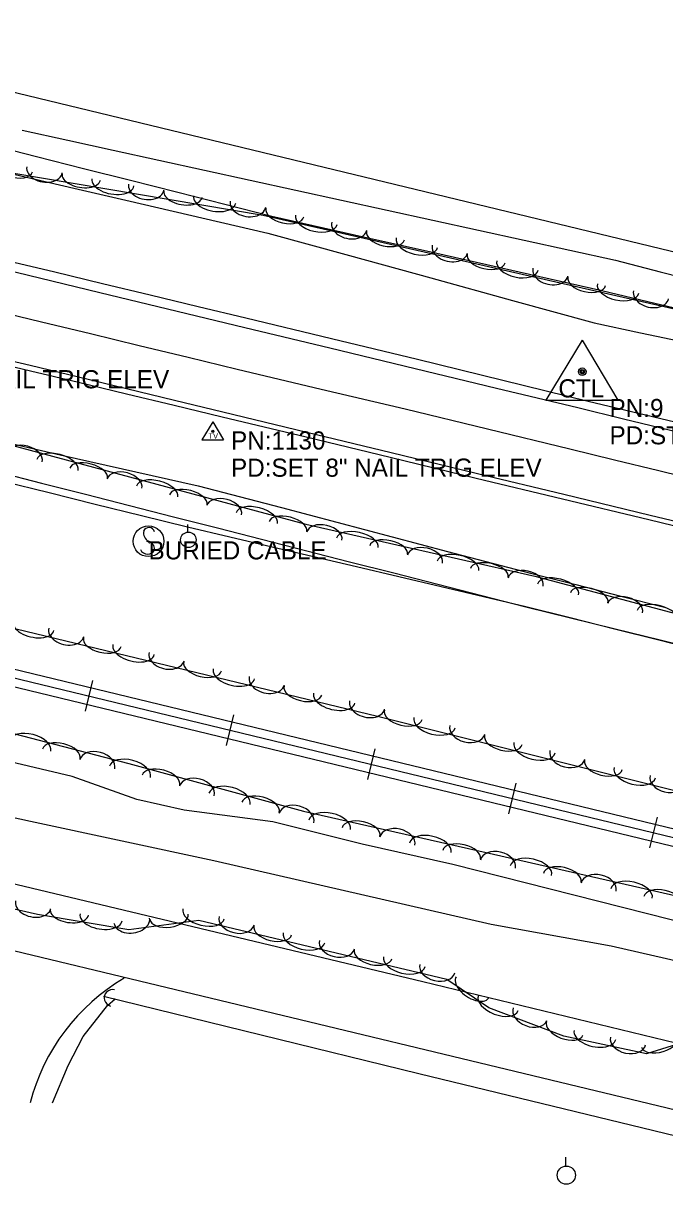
# Model space of a CAD drawing. Extents: x 1441650 to 1491889, y 345904 to 358319.
# Drawn here: x 1449991.4 to 1450168.1, y 353296.6 to 353617.3 of the extents above; entities that cross this region are included whole.
import ezdxf

# ---------------------------------------------------------------- set-up
doc = ezdxf.new("R2010")
doc.units = 0
for name, color, linetype in [('S_CROSS_DRAIN', 7, 'Continuous'), ('S_DITCHLINE', 7, 'Continuous'), ('S_EDGE_PAVEMENT', 7, 'Continuous'), ('S_GRAVEL_ROAD', 7, 'Continuous'), ('S_MSC_PT_SYM', 7, 'Continuous'), ('S_PARKING', 7, 'Continuous'), ('S_PAVEMENT_CROWN', 7, 'Continuous'), ('S_PRIMARY_CTL', 7, 'Continuous'), ('S_PRIMARY_CTL_ANNOT', 7, 'Continuous'), ('S_RAILROAD', 7, 'Continuous'), ('S_SECONDARY_CTL', 7, 'Continuous'), ('S_SECONDARY_CTL_ANNOT', 7, 'Continuous'), ('S_SHOULDER', 7, 'Continuous'), ('S_SIGN', 7, 'Continuous'), ('S_SIGN_ANNOT', 7, 'Continuous'), ('S_STREAM', 7, 'Continuous'), ('S_TREE', 7, 'Continuous'), ('S_UTILITY_POLE', 7, 'Continuous'), ('S_WATER_UTILITIES', 7, 'Continuous')]:
    doc.layers.add(name, color=color, linetype=linetype)

msp = doc.modelspace()

# ---------------------------------------------------------------- linework, layer by layer
at = {"layer": 'S_CROSS_DRAIN'}
msp.add_arc((1450015.98, 353348.83), 2.3, 75.7318, 256.061, dxfattribs=at)
at = {"layer": 'S_DITCHLINE'}
for points in [[(1449982.04, 353583.95), (1449995.01, 353580.66), (1450007.98, 353577.37), (1450020.95, 353574.08), (1450033.92, 353570.79), (1450046.89, 353567.5), (1450059.86, 353564.21), (1450082.58, 353559.09), (1450105.3, 353553.97), (1450128.01, 353548.85), (1450150.73, 353543.73), (1450163.47, 353540.68), (1450176.21, 353537.62)], [(1449980.43, 353577.72), (1449993.48, 353574.69), (1450006.53, 353571.66), (1450019.58, 353568.63), (1450032.63, 353565.6), (1450045.69, 353562.57), (1450058.74, 353559.54), (1450081.21, 353553.36), (1450103.67, 353547.18), (1450126.14, 353541), (1450148.61, 353534.83), (1450161.4, 353532.09), (1450174.19, 353529.36), (1450186.98, 353526.63), (1450199.76, 353523.9), (1450212.55, 353521.17), (1450225.34, 353518.44), (1450238.13, 353515.7), (1450250.92, 353512.97), (1450275.04, 353506.53), (1450299.17, 353500.08), (1450323.3, 353493.64), (1450347.42, 353487.19)], [(1449988.82, 353501.35), (1450001.51, 353498.5), (1450014.19, 353495.65), (1450026.88, 353492.8), (1450039.57, 353489.94), (1450062.47, 353483.92), (1450085.36, 353477.89), (1450108.26, 353471.87), (1450131.16, 353465.84), (1450143.56, 353462.7), (1450155.96, 353459.56), (1450168.36, 353456.42)], [(1449985.76, 353491.21), (1449998.48, 353488.06), (1450011.19, 353484.9), (1450023.9, 353481.75), (1450036.62, 353478.6), (1450059.92, 353473.12), (1450083.22, 353467.65), (1450106.52, 353462.17), (1450129.82, 353456.7), (1450142.04, 353453.62), (1450154.26, 353450.55), (1450166.48, 353447.47), (1450178.7, 353444.4)]]:
    msp.add_lwpolyline(points, dxfattribs=at)
at = {"layer": 'S_EDGE_PAVEMENT'}
for points in [[(1449986.42, 353549.48), (1449999.21, 353546.41), (1450012.5, 353543.2), (1450025.79, 353539.98), (1450039.08, 353536.76), (1450052.37, 353533.55), (1450075.85, 353527.89), (1450099.34, 353522.23), (1450121.75, 353516.84), (1450144.16, 353511.45), (1450156.72, 353508.41), (1450169.28, 353505.36), (1450181.83, 353502.32), (1450194.39, 353499.27), (1450218.51, 353493.5), (1450242.63, 353487.73), (1450266.91, 353481.9), (1450291.19, 353476.06), (1450303.95, 353473.01), (1450316.71, 353469.96), (1450329.47, 353466.9), (1450342.23, 353463.85)], [(1449980.59, 353526.14), (1449993.27, 353523.12), (1450006.54, 353519.9), (1450019.8, 353516.69), (1450033.07, 353513.48), (1450046.33, 353510.27), (1450069.52, 353504.66), (1450092.7, 353499.06), (1450116.52, 353493.33), (1450140.33, 353487.59), (1450164.13, 353481.85), (1450187.92, 353476.11), (1450200.1, 353473.19), (1450212.28, 353470.27), (1450224.46, 353467.35), (1450236.64, 353464.43), (1450249.07, 353461.43), (1450261.5, 353458.44), (1450273.94, 353455.44), (1450286.37, 353452.45), (1450298.66, 353449.51), (1450310.96, 353446.57), (1450323.25, 353443.63), (1450335.54, 353440.69)]]:
    msp.add_lwpolyline(points, dxfattribs=at)
at = {"layer": 'S_GRAVEL_ROAD'}
for points in [[(1449175.14, 353577.13), (1449348.02, 353534.55), (1449659.56, 353458.46), (1449919.72, 353396.77), (1450101.46, 353353.35), (1450240.84, 353319.61)], [(1450222.94, 353305.48), (1449964.2, 353367.74), (1449693.39, 353434.18), (1449387.45, 353507.63), (1449175, 353559.24)]]:
    msp.add_lwpolyline(points, dxfattribs=at)
at = {"layer": 'S_MSC_PT_SYM'}
for points in [[(1450025.5, 353474.65), (1450025.5, 353474.7), (1450025.5, 353474.65), (1450025.45, 353474.65), (1450025.5, 353474.65), (1450025.5, 353474.6), (1450025.5, 353474.65), (1450025.55, 353474.65)], [(1450026.14, 353474.17), (1450026.14, 353474.22), (1450026.14, 353474.17), (1450026.09, 353474.17), (1450026.14, 353474.17), (1450026.14, 353474.12), (1450026.14, 353474.17), (1450026.19, 353474.17)]]:
    msp.add_lwpolyline(points, dxfattribs=at)
at = {"layer": 'S_PARKING'}
msp.add_ellipse((1450047.36, 353306.02), major_axis=(-50.38, -24.14), ratio=0.999952, start_param=4.794278, end_param=5.585152, dxfattribs=at)
at = {"layer": 'S_PAVEMENT_CROWN'}
msp.add_lwpolyline([(1449983.78, 353538.08), (1449996.38, 353535.13), (1450009.85, 353531.86), (1450023.33, 353528.6), (1450036.81, 353525.34), (1450050.28, 353522.07), (1450073.44, 353516.59), (1450096.59, 353511.1), (1450119.28, 353505.6), (1450141.97, 353500.11), (1450154.23, 353497.12), (1450166.49, 353494.13), (1450178.75, 353491.15), (1450191.01, 353488.16), (1450203.18, 353485.19), (1450215.35, 353482.21), (1450227.52, 353479.23), (1450239.69, 353476.26), (1450263.41, 353470.6), (1450287.13, 353464.94), (1450300.09, 353461.78), (1450313.06, 353458.62), (1450326.02, 353455.47), (1450338.98, 353452.31)], dxfattribs=at)
at = {"layer": 'S_PRIMARY_CTL'}
for p, q in [((1450145.39, 353530.05), (1450135.35, 353513.53)), ((1450145.39, 353530.05), (1450155.21, 353513.53)), ((1450135.35, 353513.53), (1450155.21, 353513.53))]:
    msp.add_line(p, q, dxfattribs=at)
for radius in [1.04, 0.609, 0.344]:
    msp.add_circle((1450145.39, 353521.35), radius, dxfattribs=at)
at = {"layer": 'S_RAILROAD'}
for p, q in [((1450010.45, 353436.25), (1450008.41, 353427.82)), ((1450009.99, 353434.34), (1450009.98, 353434.31)), ((1450008.88, 353429.77), (1450008.91, 353429.87)), ((1450049.33, 353426.84), (1450047.29, 353418.41)), ((1450048.87, 353424.93), (1450048.86, 353424.9)), ((1450047.76, 353420.35), (1450047.78, 353420.45)), ((1450088.21, 353417.43), (1450086.17, 353409)), ((1450087.75, 353415.52), (1450087.74, 353415.48)), ((1450086.64, 353410.94), (1450086.66, 353411.04)), ((1450127.09, 353408.01), (1450125.05, 353399.58)), ((1450126.63, 353406.11), (1450126.62, 353406.07)), ((1450125.52, 353401.53), (1450125.54, 353401.63)), ((1450165.97, 353398.6), (1450163.93, 353390.17)), ((1450165.51, 353396.69), (1450165.5, 353396.66)), ((1450164.4, 353392.11), (1450164.42, 353392.22))]:
    msp.add_line(p, q, dxfattribs=at)
for points in [[(1449174.09, 353636.72), (1450246.92, 353376.98)], [(1449173.53, 353634.41), (1450246.36, 353374.68)], [(1449172.98, 353632.14), (1450245.81, 353372.4)], [(1450009.4, 353432.04), (1450009.43, 353432.04)], [(1450048.28, 353422.63), (1450048.31, 353422.62)], [(1450087.16, 353413.22), (1450087.19, 353413.21)], [(1450126.04, 353403.81), (1450126.07, 353403.8)], [(1450164.92, 353394.39), (1450164.95, 353394.39)]]:
    msp.add_lwpolyline(points, dxfattribs=at)
at = {"layer": 'S_SECONDARY_CTL'}
for p, q in [((1450043.6, 353507.53), (1450040.59, 353502.57)), ((1450043.6, 353507.53), (1450046.55, 353502.57)), ((1450040.59, 353502.57), (1450046.55, 353502.57))]:
    msp.add_line(p, q, dxfattribs=at)
for radius in [0.311, 0.183, 0.103]:
    msp.add_circle((1450043.6, 353504.92), radius, dxfattribs=at)
at = {"layer": 'S_SHOULDER'}
for points in [[(1449987.22, 353551.93), (1450000.08, 353548.85), (1450013.23, 353545.68), (1450026.37, 353542.52), (1450039.52, 353539.35), (1450052.66, 353536.19), (1450076.32, 353530.5), (1450099.98, 353524.82), (1450123.48, 353519.03), (1450146.98, 353513.23), (1450170.84, 353507.53), (1450194.7, 353501.84), (1450206.96, 353498.89), (1450219.21, 353495.94), (1450231.47, 353492.98), (1450243.73, 353490.03), (1450255.91, 353487.09), (1450268.09, 353484.14), (1450280.27, 353481.19), (1450292.46, 353478.24), (1450305.04, 353475.21), (1450317.63, 353472.18), (1450330.22, 353469.15), (1450342.81, 353466.12)], [(1449980.6, 353524.65), (1449993.39, 353521.61), (1450006.59, 353518.45), (1450019.78, 353515.28), (1450032.97, 353512.12), (1450046.16, 353508.95), (1450069.29, 353503.37), (1450092.41, 353497.78), (1450116.16, 353492.07), (1450139.91, 353486.36), (1450163.72, 353480.6), (1450187.53, 353474.85), (1450199.85, 353471.85), (1450212.17, 353468.86), (1450224.5, 353465.86), (1450236.82, 353462.87), (1450249.13, 353459.83), (1450261.44, 353456.8), (1450273.76, 353453.76), (1450286.07, 353450.73), (1450298.37, 353447.78), (1450310.66, 353444.83), (1450322.96, 353441.88), (1450335.25, 353438.94)]]:
    msp.add_lwpolyline(points, dxfattribs=at)
at = {"layer": 'S_SIGN'}
msp.add_line((1450026.14, 353474.17), (1450025.5, 353474.65), dxfattribs=at)
msp.add_circle((1450025.88, 353474.65), 4.24, dxfattribs=at)
for centre, radius, start, end in [((1450027.05, 353476.91), 2.55, 167.1196, 241.9813), ((1450026.01, 353476.81), 1.62, 16.5258, 156.8957), ((1450025.62, 353473.25), 2.17, 204.641, 335.359), ((1450025.18, 353472.37), 2.38, 358.6529, 73.7063)]:
    msp.add_arc(centre, radius, start, end, dxfattribs=at)
at = {"layer": 'S_STREAM'}
for points in [[(1449475.38, 353539.04), (1449508.6, 353530.8), (1449552.07, 353520.92), (1449597.97, 353510.39), (1449616.23, 353504.87), (1449641.29, 353498.34), (1449671.23, 353489.57), (1449687.55, 353485.82), (1449711.95, 353482.38), (1449739.97, 353469.27), (1449801.43, 353456.56), (1449868.98, 353439.54), (1449875.28, 353434.01), (1449888.94, 353423.87), (1449935.69, 353410.11), (1449993.36, 353397.56), (1450043.87, 353386.66), (1450120.26, 353369.18), (1450153.31, 353363.21), (1450188.28, 353355.24), (1450235.3, 353342.04)], [(1450236.55, 353353.42), (1450109.72, 353385.58), (1450084.73, 353391.24), (1450060.15, 353397.38), (1450035.66, 353400.59), (1450022.67, 353403.55), (1450004.8, 353409.88), (1449984.14, 353414.74), (1449960.7, 353420.07), (1449943.21, 353425.33), (1449923.84, 353429.03), (1449888.91, 353438), (1449869.23, 353439.34)], [(1449999.43, 353319.96), (1450003.71, 353330.26), (1450007.87, 353338.23), (1450014.6, 353346.74), (1450016.69, 353348.6)], [(1450229.81, 353296.56), (1450100.35, 353327.98), (1450013.47, 353349.2)]]:
    msp.add_lwpolyline(points, dxfattribs=at)
at = {"layer": 'S_TREE'}
for points in [[(1450279.51, 353513.84), (1450173.22, 353538.03), (1450057.45, 353564.36), (1449988.22, 353576.09), (1449936.01, 353593.56), (1449881.16, 353604.18), (1449826.6, 353616.6), (1449793.49, 353625.78), (1449779.88, 353638.39), (1449776.44, 353666.29), (1449781.28, 353700.37), (1449774.26, 353702.08), (1449769.13, 353697.86), (1449764.13, 353669.25), (1449758.73, 353663.37), (1449745.64, 353666.27), (1449739.5, 353677.07), (1449735.26, 353706.14), (1449729.82, 353757.95), (1449726.38, 353801.61), (1449728.71, 353872.3)], [(1449213.13, 353684.9), (1449411.1, 353639.85), (1449617.01, 353589.74), (1449776.7, 353552.52), (1449875.91, 353528.95), (1449975.69, 353504.38), (1450069.22, 353479.4), (1450132.33, 353465.04), (1450208.47, 353444.79), (1450290.51, 353426)], [(1450255.84, 353384.72), (1450088.93, 353426.41), (1449953.23, 353459.15), (1449860.73, 353480.2), (1449779.88, 353502.2), (1449716.43, 353516.64), (1449650.08, 353534.03), (1449589.19, 353547.88), (1449507.99, 353568.19), (1449451.14, 353581.22), (1449383.19, 353596.68), (1449301.22, 353615.58), (1449196.09, 353641.05)], [(1449262.76, 353597.94), (1449369.22, 353573.72), (1449403.76, 353557.97), (1449423.44, 353554.15), (1449447.26, 353552.05), (1449588.73, 353517.48), (1449714.12, 353488.3), (1449817.02, 353464.89), (1449895.66, 353444.21), (1449945.84, 353432.8), (1450020.41, 353413.41), (1450068.61, 353400.32), (1450118.9, 353388.88), (1450166.46, 353378.06), (1450202.21, 353369.92), (1450252.57, 353358.25)], [(1449991.02, 353587.9), (1450003.6, 353585.15), (1450016.18, 353582.4), (1450028.75, 353579.65), (1450041.33, 353576.89), (1450053.91, 353574.14), (1450066.48, 353571.39), (1450079.06, 353568.64), (1450091.64, 353565.88), (1450104.21, 353563.13), (1450116.79, 353560.38), (1450129.37, 353557.63), (1450141.94, 353554.87), (1450154.52, 353552.12), (1450166.82, 353548.91), (1450179.11, 353545.71)], [(1449991.02, 353587.9), (1450003.6, 353585.15), (1450016.18, 353582.4), (1450028.75, 353579.65), (1450041.33, 353576.89), (1450053.91, 353574.14), (1450066.48, 353571.39), (1450079.06, 353568.64), (1450091.64, 353565.88), (1450104.21, 353563.13), (1450116.79, 353560.38), (1450129.37, 353557.63), (1450141.94, 353554.87), (1450154.52, 353552.12), (1450166.82, 353548.91), (1450179.11, 353545.71)], [(1450244.9, 353324.72), (1450182.8, 353339.62), (1450163.05, 353333.47), (1450140.28, 353338.32), (1450119.62, 353346.15), (1450108.02, 353353.88), (1450039.7, 353370.16), (1450020.43, 353367.63), (1449995.31, 353371.82), (1449915.09, 353390.07), (1449849.64, 353405.36), (1449788.05, 353421.27), (1449707.18, 353440.43), (1449684.89, 353447.24), (1449672.82, 353459.84), (1449639.43, 353467.94), (1449631.14, 353462.69), (1449619.35, 353463.94), (1449604.94, 353467.22), (1449542.28, 353482.49), (1449428.11, 353508.46)], [(1449984.28, 353493.79), (1449996.41, 353490.69), (1450008.54, 353487.59), (1450020.66, 353484.5), (1450032.79, 353481.4), (1450044.91, 353478.3), (1450057.04, 353475.21), (1450069.17, 353472.11), (1450081.29, 353469.01), (1450093.42, 353465.91), (1450105.54, 353462.82), (1450117.67, 353459.72), (1450129.79, 353456.62), (1450142.14, 353453.59), (1450154.48, 353450.55), (1450166.83, 353447.51), (1450179.17, 353444.48)], [(1449984.28, 353493.79), (1449996.41, 353490.69), (1450008.54, 353487.59), (1450020.66, 353484.5), (1450032.79, 353481.4), (1450044.91, 353478.3), (1450057.04, 353475.21), (1450069.17, 353472.11), (1450081.29, 353469.01), (1450093.42, 353465.91), (1450105.54, 353462.82), (1450117.67, 353459.72), (1450129.79, 353456.62), (1450142.14, 353453.59), (1450154.48, 353450.55), (1450166.83, 353447.51), (1450179.17, 353444.48)]]:
    msp.add_lwpolyline(points, dxfattribs=at)
for centre, major_axis, ratio, start_param, end_param in [((1449988.38, 353578.27), (5.57, -1.86), 0.550079, 3.141593, 6.283185), ((1449997.22, 353576.98), (4.89, -0.83), 0.685325, 3.141598, 6.283191), ((1450007.33, 353575), (5.27, -0.89), 0.540711, 3.141596, 6.283189), ((1450016.07, 353573.52), (5.79, -0.98), 0.550092, 3.141596, 6.283189), ((1450025.24, 353572.23), (4.89, -0.83), 0.685325, 3.141598, 6.283191), ((1450035.36, 353570.26), (5.27, -0.89), 0.540711, 3.141596, 6.283189), ((1450044.1, 353568.78), (5.79, -0.98), 0.550092, 3.141596, 6.283189), ((1450053.27, 353567.49), (4.89, -0.83), 0.685325, 3.141598, 6.283191), ((1450063.44, 353565.18), (5.21, -1.19), 0.540699, 3.141593, 6.283185), ((1450072.09, 353563.21), (5.72, -1.3), 0.55008, 3.141593, 6.283185), ((1450081.17, 353561.41), (4.83, -1.1), 0.68531, 3.141593, 6.283186), ((1450091.16, 353558.87), (5.21, -1.19), 0.540699, 3.141593, 6.283185), ((1450099.81, 353556.9), (5.72, -1.3), 0.55008, 3.141593, 6.283185), ((1450108.89, 353555.1), (4.83, -1.1), 0.68531, 3.141593, 6.283186), ((1450118.88, 353552.56), (5.21, -1.19), 0.540699, 3.141593, 6.283185), ((1450127.53, 353550.6), (5.72, -1.3), 0.55008, 3.141593, 6.283185), ((1450136.61, 353548.8), (4.83, -1.1), 0.68531, 3.141593, 6.283186), ((1450146.6, 353546.26), (5.21, -1.19), 0.540699, 3.141593, 6.283185), ((1450155.25, 353544.29), (5.72, -1.3), 0.55008, 3.141593, 6.283185), ((1450164.33, 353542.49), (4.83, -1.1), 0.68531, 3.141593, 6.283186), ((1449991.79, 353497.85), (-4.79, 1.28), 0.619827, 3.141593, 6.283185), ((1450000.8, 353495.69), (-5.67, 1.51), 0.497518, 3.141593, 6.283185), ((1450009.37, 353493.4), (-5.17, 1.38), 0.489034, 3.141593, 6.283185), ((1450019.26, 353490.51), (-4.79, 1.28), 0.619827, 3.141593, 6.283185), ((1450028.27, 353488.35), (-5.67, 1.51), 0.497518, 3.141593, 6.283185), ((1450036.83, 353486.06), (-5.17, 1.38), 0.489034, 3.141593, 6.283185), ((1450046.72, 353483.18), (-4.79, 1.28), 0.619827, 3.141593, 6.283185), ((1450055.73, 353481.01), (-5.67, 1.51), 0.497518, 3.141593, 6.283185), ((1450064.3, 353478.73), (-5.17, 1.38), 0.489034, 3.141593, 6.283185), ((1450074.32, 353476.03), (-4.83, 1.1), 0.619831, 3.141593, 6.283185), ((1450083.4, 353474.2), (-5.72, 1.3), 0.497521, 3.141593, 6.283185), ((1450092.05, 353472.24), (-5.21, 1.19), 0.489037, 3.141593, 6.283185), ((1450102.04, 353469.72), (-4.83, 1.1), 0.619831, 3.141593, 6.283185), ((1450111.12, 353467.9), (-5.72, 1.3), 0.497521, 3.141593, 6.283185), ((1450119.76, 353465.93), (-5.21, 1.19), 0.489037, 3.141593, 6.283185), ((1450129.76, 353463.41), (-4.83, 1.1), 0.619831, 3.141593, 6.283185), ((1450138.71, 353461.36), (-5.67, 1.51), 0.497516, 3.141593, 6.283185), ((1450147.28, 353459.08), (-5.17, 1.37), 0.489032, 3.141593, 6.283185), ((1450157.17, 353456.2), (-4.79, 1.27), 0.619825, 3.141593, 6.283185), ((1450166.18, 353454.05), (-5.67, 1.51), 0.497516, 3.141593, 6.283185), ((1449994.13, 353451.46), (5.7, -1.38), 0.548522, 3.141632, 6.283225), ((1450003.2, 353449.54), (4.82, -1.16), 0.68337, 3.141657, 6.28325), ((1450013.15, 353446.87), (5.2, -1.25), 0.539168, 3.141631, 6.283223), ((1450021.77, 353444.79), (5.7, -1.38), 0.548522, 3.141632, 6.283225), ((1450030.83, 353442.87), (4.82, -1.16), 0.68337, 3.141657, 6.28325), ((1450040.78, 353440.2), (5.2, -1.25), 0.539168, 3.141631, 6.283223), ((1450049.4, 353438.12), (5.7, -1.38), 0.548522, 3.141632, 6.283225), ((1450058.46, 353436.2), (4.82, -1.16), 0.68337, 3.141657, 6.28325), ((1450068.42, 353433.54), (5.2, -1.25), 0.539168, 3.141631, 6.283223), ((1450077.04, 353431.46), (5.7, -1.38), 0.548522, 3.141632, 6.283225), ((1450086.1, 353429.54), (4.82, -1.16), 0.68337, 3.141657, 6.28325), ((1450096.06, 353426.81), (5.19, -1.3), 0.539168, 3.141593, 6.283185), ((1450104.66, 353424.66), (5.69, -1.42), 0.548521, 3.141593, 6.283185), ((1449993.26, 353418.27), (-5.68, 1.48), 0.550077, 3.141593, 6.283185), ((1450113.71, 353422.67), (4.81, -1.2), 0.683369, 3.141593, 6.283185), ((1450123.64, 353419.92), (5.19, -1.3), 0.539168, 3.141593, 6.283185), ((1450001.85, 353416.04), (-5.17, 1.35), 0.540697, 3.141593, 6.283185), ((1450132.24, 353417.77), (5.69, -1.42), 0.548521, 3.141593, 6.283185), ((1450011.75, 353413.2), (-4.8, 1.25), 0.685307, 3.141593, 6.283185), ((1450020.75, 353411.12), (-5.66, 1.54), 0.550077, 3.141593, 6.283185), ((1450141.29, 353415.78), (4.81, -1.2), 0.683369, 3.141593, 6.283185), ((1450029.31, 353408.79), (-5.16, 1.4), 0.540697, 3.141593, 6.283185), ((1450151.22, 353413.03), (5.19, -1.3), 0.539168, 3.141593, 6.283185), ((1450159.82, 353410.88), (5.69, -1.42), 0.548521, 3.141593, 6.283185), ((1450039.18, 353405.84), (-4.78, 1.3), 0.685307, 3.141593, 6.283185), ((1450168.87, 353408.89), (4.81, -1.2), 0.683369, 3.141593, 6.283185), ((1450048.19, 353403.67), (-5.66, 1.54), 0.550077, 3.141593, 6.283185), ((1450056.74, 353401.34), (-5.16, 1.4), 0.540697, 3.141593, 6.283185), ((1450066.62, 353398.39), (-4.78, 1.3), 0.685307, 3.141593, 6.283185), ((1450075.79, 353396.51), (-5.72, 1.3), 0.550077, 3.141593, 6.283185), ((1450084.43, 353394.54), (-5.21, 1.19), 0.540697, 3.141593, 6.283185), ((1450094.42, 353392.01), (-4.83, 1.1), 0.685307, 3.141593, 6.283185), ((1450103.5, 353390.21), (-5.72, 1.3), 0.550077, 3.141593, 6.283185), ((1450112.15, 353388.24), (-5.21, 1.19), 0.540697, 3.141593, 6.283185), ((1450122.14, 353385.7), (-4.83, 1.1), 0.685307, 3.141593, 6.283185), ((1450131.22, 353383.9), (-5.72, 1.3), 0.550077, 3.141593, 6.283185), ((1450139.87, 353381.93), (-5.21, 1.19), 0.540697, 3.141593, 6.283185), ((1450149.86, 353379.39), (-4.83, 1.1), 0.685307, 3.141593, 6.283185), ((1450158.94, 353377.59), (-5.72, 1.3), 0.550077, 3.141593, 6.283185), ((1450167.59, 353375.63), (-5.21, 1.19), 0.540697, 3.141593, 6.283185), ((1449994.09, 353374.53), (4.83, -1.1), 0.683129, 3.141679, 6.283272), ((1450004.05, 353372.51), (5.27, -0.88), 0.539087, 3.14275, 6.284343), ((1450041.05, 353372.01), (5.71, -1.36), 0.548327, 3.141593, 6.283185), ((1450012.79, 353371.04), (5.79, -0.97), 0.548439, 3.142787, 6.28438), ((1450021.27, 353370.13), (4.91, 0.64), 0.683689, 3.144201, 6.285794), ((1450031.51, 353371.22), (5.3, 0.69), 0.539421, 3.143139, 6.284731), ((1450050.12, 353370.12), (4.82, -1.15), 0.683127, 3.141593, 6.283185), ((1450060.08, 353367.48), (5.2, -1.24), 0.538977, 3.141593, 6.283185), ((1450068.71, 353365.42), (5.71, -1.36), 0.548327, 3.141593, 6.283185), ((1450077.77, 353363.53), (4.82, -1.15), 0.683127, 3.141593, 6.283185), ((1450087.73, 353360.89), (5.2, -1.24), 0.538977, 3.141593, 6.283185), ((1450096.36, 353358.83), (5.71, -1.36), 0.548327, 3.141593, 6.283185), ((1450105.43, 353356.94), (4.82, -1.15), 0.683127, 3.141593, 6.283185), ((1450115.08, 353351.72), (4.45, -2.96), 0.539161, 3.141688, 6.283281), ((1450122.24, 353347.42), (5.49, -2.08), 0.548347, 3.141593, 6.283185), ((1450130.99, 353344.38), (4.63, -1.76), 0.683152, 3.141593, 6.283185), ((1450140.53, 353340.48), (5, -1.9), 0.538996, 3.141593, 6.283185), ((1450148.87, 353338.65), (5.74, -1.22), 0.54833, 3.141613, 6.283206), ((1450157.98, 353336.98), (4.85, -1.03), 0.683131, 3.141627, 6.283219), ((1450166.82, 353336.86), (5.1, 1.59), 0.539454, 3.141593, 6.283185)]:
    msp.add_ellipse(centre, major_axis=major_axis, ratio=ratio, start_param=start_param, end_param=end_param, dxfattribs=at)
at = {"layer": 'S_UTILITY_POLE'}
for p, q in [((1450036.72, 353477.2), (1450036.72, 353479.3)), ((1450140.85, 353302.54), (1450140.85, 353305.02))]:
    msp.add_line(p, q, dxfattribs=at)
for centre, radius in [((1450036.85, 353475.05), 2.13), ((1450140.99, 353300.02), 2.5)]:
    msp.add_circle(centre, radius, dxfattribs=at)
at = {"layer": 'S_WATER_UTILITIES'}
msp.add_line((1448988.85, 353840.47), (1450406.03, 353497.36), dxfattribs=at)

# ---------------------------------------------------------------- texts
at = {"layer": 'S_PRIMARY_CTL'}
msp.add_text('CTL', height=5, rotation=360, dxfattribs=at).set_placement((1450138.8, 353514.27))
at = {"layer": 'S_PRIMARY_CTL_ANNOT'}
for s, p in [('PN:9', (1450152.89, 353508.85)), ('PD:STD AHTD MON.STAMPED PN:9 JOB 050264', (1450152.89, 353501.35))]:
    msp.add_text(s, height=5, dxfattribs=at).set_placement(p)
at = {"layer": 'S_SECONDARY_CTL'}
msp.add_text('TV', height=1.5, rotation=360, dxfattribs=at).set_placement((1450042.4, 353502.91))
at = {"layer": 'S_SECONDARY_CTL_ANNOT'}
for s, p in [('PD:SET 8" NAIL TRIG ELEV', (1449945.97, 353516.78)), ('PN:1130', (1450048.6, 353499.92)), ('PD:SET 8" NAIL TRIG ELEV', (1450048.6, 353492.42))]:
    msp.add_text(s, height=5, dxfattribs=at).set_placement(p)
at = {"layer": 'S_SIGN_ANNOT'}
msp.add_text('BURIED CABLE', height=5, dxfattribs=at).set_placement((1450025.88, 353469.65))

doc.saveas('drawing.dxf')
